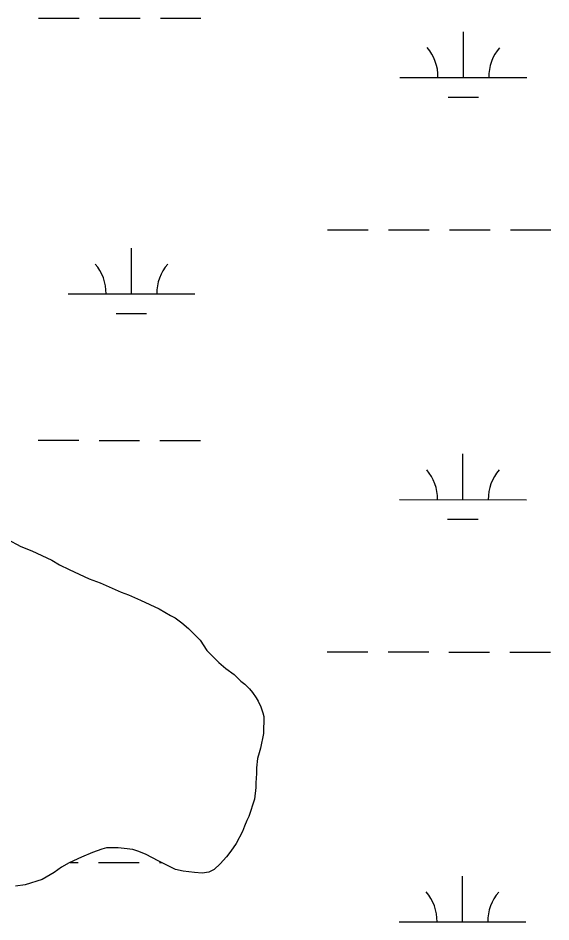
# Model space of a CAD drawing. Extents: x 3148686 to 3186545, y 916144 to 941516.
# Drawn here: x 3154647 to 3155067, y 937076 to 937788 of the extents above; entities that cross this region are included whole.
import ezdxf

# ---------------------------------------------------------------- set-up
doc = ezdxf.new("R2010")
doc.units = 0
for name, color, linetype in [('V-SITE-VEGE', 7, 'Continuous'), ('V-TOPO-SHOR', 7, 'Continuous'), ('V-WETL-SWMP', 7, 'Continuous')]:
    doc.layers.add(name, color=color, linetype=linetype)

msp = doc.modelspace()

# ---------------------------------------------------------------- linework, layer by layer
at = {"layer": 'V-SITE-VEGE'}
for p, q in [((3154638.27, 937377.63), (3154648.89, 937371.83)), ((3154648.89, 937371.83), (3154657.62, 937368.34)), ((3154657.62, 937368.34), (3154673.55, 937360.97)), ((3154673.55, 937360.97), (3154679.61, 937357.49)), ((3154679.61, 937357.49), (3154687.2, 937353.62)), ((3154687.2, 937353.62), (3154702.75, 937346.26)), ((3154702.75, 937346.26), (3154711.48, 937343.14)), ((3154711.48, 937343.14), (3154728.18, 937335.77)), ((3154728.18, 937335.77), (3154733.88, 937333.82)), ((3154733.88, 937333.82), (3154743.36, 937329.55)), ((3154743.36, 937329.55), (3154758.16, 937322.58)), ((3154758.16, 937322.58), (3154766.87, 937317.56)), ((3154766.87, 937317.56), (3154770.66, 937315.62)), ((3154770.66, 937315.62), (3154775.96, 937311.77)), ((3154775.96, 937311.77), (3154781.26, 937307.16)), ((3154781.26, 937307.16), (3154790.32, 937297.95)), ((3154790.32, 937297.95), (3154795.59, 937289.91)), ((3154795.59, 937289.91), (3154805.03, 937280.31)), ((3154805.03, 937280.31), (3154810.7, 937275.69)), ((3154810.7, 937275.69), (3154817.14, 937271.07)), ((3154817.14, 937271.07), (3154822.43, 937265.69)), ((3154822.43, 937265.69), (3154825.45, 937263.39)), ((3154825.45, 937263.39), (3154829.23, 937259.55)), ((3154829.23, 937259.55), (3154831.49, 937256.86)), ((3154831.49, 937256.86), (3154834.5, 937252.65)), ((3154834.5, 937252.65), (3154836.01, 937249.97)), ((3154836.01, 937249.97), (3154838.25, 937245.38)), ((3154838.25, 937245.38), (3154839.74, 937240.8)), ((3154839.74, 937240.8), (3154840.48, 937237.75)), ((3154840.48, 937237.75), (3154840.37, 937224.42)), ((3154840.37, 937224.42), (3154837.99, 937213.02)), ((3154836.81, 937209.22), (3154835.63, 937204.66)), ((3154837.99, 937213.02), (3154836.81, 937209.22)), ((3154835.63, 937204.66), (3154834.81, 937197.43)), ((3154834.81, 937197.43), (3154834.78, 937192.86)), ((3154834.78, 937192.86), (3154834.34, 937185.63)), ((3154834.31, 937181.82), (3154833.09, 937172.69)), ((3154834.34, 937185.63), (3154834.31, 937181.82)), ((3154833.09, 937172.69), (3154828.79, 937159.02)), ((3154828.79, 937159.02), (3154827.24, 937155.99)), ((3154825.3, 937151.43), (3154823.74, 937147.26)), ((3154827.24, 937155.99), (3154825.3, 937151.43)), ((3154823.74, 937147.26), (3154818.71, 937137.78)), ((3154818.71, 937137.78), (3154814.48, 937131.72)), ((3154705.56, 937130.71), (3154696.77, 937126.97)), ((3154712.81, 937133.31), (3154705.56, 937130.71)), ((3154716.63, 937134.42), (3154712.81, 937133.31)), ((3154725.77, 937134.35), (3154716.63, 937134.42)), ((3154730.34, 937133.93), (3154725.77, 937134.35)), ((3154737.19, 937133.11), (3154730.34, 937133.93)), ((3154742.12, 937131.55), (3154737.19, 937133.11)), ((3154747.82, 937129.22), (3154742.12, 937131.55)), ((3154757.29, 937124.19), (3154747.82, 937129.22)), ((3154814.48, 937131.72), (3154811.01, 937127.18)), ((3154687.21, 937122.48), (3154681.09, 937119.1)), ((3154696.77, 937126.97), (3154687.21, 937122.48)), ((3154770.95, 937117.22), (3154757.29, 937124.19)), ((3154806.02, 937121.89), (3154801.41, 937117.36)), ((3154811.01, 937127.18), (3154806.02, 937121.89)), ((3154675.35, 937114.96), (3154665.78, 937109.33)), ((3154681.09, 937119.1), (3154675.35, 937114.96)), ((3154777.03, 937116.03), (3154770.95, 937117.22)), ((3154785.78, 937114.82), (3154777.03, 937116.03)), ((3154791.87, 937114.39), (3154785.78, 937114.82)), ((3154797.2, 937115.11), (3154791.87, 937114.39)), ((3154801.41, 937117.36), (3154797.2, 937115.11)), ((3154665.78, 937109.33), (3154652.42, 937105.25)), ((3154652.42, 937105.25), (3154644.79, 937104.17))]:
    msp.add_line(p, q, dxfattribs=at)
at = {"layer": 'V-TOPO-SHOR'}
msp.add_lwpolyline([(3154638.27, 937377.63), (3154648.89, 937371.83), (3154657.62, 937368.34), (3154673.55, 937360.97), (3154679.62, 937357.49), (3154687.2, 937353.62), (3154702.75, 937346.26), (3154711.48, 937343.14), (3154728.18, 937335.77), (3154733.88, 937333.82), (3154743.36, 937329.55), (3154758.16, 937322.58), (3154766.87, 937317.56), (3154770.66, 937315.62), (3154775.96, 937311.77), (3154781.26, 937307.16), (3154790.32, 937297.95), (3154795.59, 937289.91), (3154805.03, 937280.31), (3154810.7, 937275.69), (3154817.14, 937271.07), (3154822.43, 937265.69), (3154825.45, 937263.39), (3154829.23, 937259.55), (3154831.49, 937256.86), (3154834.51, 937252.65), (3154836.01, 937249.97), (3154838.25, 937245.38), (3154839.74, 937240.8), (3154840.48, 937237.75), (3154840.37, 937224.42), (3154837.99, 937213.02), (3154836.81, 937209.22), (3154835.63, 937204.66), (3154834.81, 937197.43), (3154834.78, 937192.86), (3154834.34, 937185.63), (3154834.31, 937181.82), (3154833.09, 937172.69), (3154828.79, 937159.02), (3154827.24, 937155.99), (3154825.3, 937151.43), (3154823.74, 937147.26), (3154818.71, 937137.78), (3154814.48, 937131.72), (3154811.01, 937127.18), (3154806.02, 937121.89), (3154801.41, 937117.36), (3154797.2, 937115.11), (3154791.87, 937114.39), (3154785.78, 937114.82), (3154777.03, 937116.03), (3154770.95, 937117.22), (3154757.29, 937124.19), (3154747.82, 937129.22), (3154742.12, 937131.55), (3154737.19, 937133.11), (3154730.34, 937133.93), (3154725.77, 937134.35), (3154716.63, 937134.42), (3154712.81, 937133.31), (3154705.56, 937130.71), (3154696.77, 937126.97), (3154687.21, 937122.48), (3154681.09, 937119.1), (3154675.35, 937114.96), (3154665.78, 937109.33), (3154652.42, 937105.25), (3154644.79, 937104.17)], dxfattribs=at)
at = {"layer": 'V-WETL-SWMP'}
for p, q in [((3154663.02, 937788.18), (3154695.02, 937788.14)), ((3154711.02, 937788.13), (3154743.02, 937788.09)), ((3154759.02, 937788.08), (3154791.02, 937788.04)), ((3154997.82, 937741.4), (3154997.85, 937777.4)), ((3154947.82, 937741.45), (3155047.82, 937741.34)), ((3154985.8, 937725.98), (3155009.8, 937725.95)), ((3154890.85, 937621.44), (3154922.85, 937621.4)), ((3154938.85, 937621.39), (3154970.85, 937621.35)), ((3154986.85, 937621.34), (3155018.85, 937621.3)), ((3155034.85, 937621.29), (3155066.85, 937621.25)), ((3154736.2, 937570.86), (3154736.24, 937606.86)), ((3154686.2, 937570.91), (3154786.2, 937570.81)), ((3154724.18, 937555.44), (3154748.18, 937555.41)), ((3154662.67, 937455.5), (3154694.67, 937455.47)), ((3154710.67, 937455.45), (3154742.67, 937455.42)), ((3154758.67, 937455.4), (3154790.67, 937455.37)), ((3154997.47, 937408.72), (3154997.5, 937444.72)), ((3154947.47, 937408.77), (3155047.47, 937408.67)), ((3154985.45, 937393.3), (3155009.45, 937393.28)), ((3154890.49, 937288.76), (3154922.49, 937288.73)), ((3154938.49, 937288.71), (3154970.49, 937288.68)), ((3154986.49, 937288.66), (3155018.49, 937288.63)), ((3155034.49, 937288.61), (3155066.49, 937288.58)), ((3154687.9, 937122.8), (3154694.32, 937122.79)), ((3154710.32, 937122.78), (3154742.32, 937122.74)), ((3154758.32, 937122.73), (3154760.17, 937122.73)), ((3154997.11, 937076.05), (3154997.15, 937112.05)), ((3154947.11, 937076.1), (3155047.11, 937075.99))]:
    msp.add_line(p, q, dxfattribs=at)
msp.add_lwpolyline([(3154638.27, 937377.63), (3154648.89, 937371.83), (3154657.62, 937368.33), (3154673.55, 937360.97), (3154679.62, 937357.49), (3154687.2, 937353.62), (3154702.75, 937346.26), (3154711.48, 937343.14), (3154728.18, 937335.77), (3154733.88, 937333.82), (3154743.36, 937329.55), (3154758.16, 937322.58), (3154766.87, 937317.56), (3154770.67, 937315.62), (3154775.96, 937311.77), (3154781.26, 937307.16), (3154790.32, 937297.94), (3154795.59, 937289.9), (3154805.03, 937280.31), (3154810.7, 937275.69), (3154817.14, 937271.07), (3154822.43, 937265.69), (3154825.45, 937263.39), (3154829.23, 937259.55), (3154831.49, 937256.86), (3154834.5, 937252.65), (3154836.01, 937249.97), (3154838.25, 937245.38), (3154839.74, 937240.8), (3154840.48, 937237.75), (3154840.37, 937224.42), (3154837.99, 937213.02), (3154836.81, 937209.22), (3154835.63, 937204.66), (3154834.81, 937197.43), (3154834.78, 937192.86), (3154834.34, 937185.63), (3154834.31, 937181.82), (3154833.09, 937172.69), (3154828.79, 937159.02), (3154827.24, 937155.99), (3154825.3, 937151.43), (3154823.74, 937147.26), (3154818.71, 937137.78), (3154814.48, 937131.72), (3154811.01, 937127.18), (3154806.02, 937121.89), (3154801.41, 937117.36), (3154797.2, 937115.11), (3154791.87, 937114.39), (3154785.78, 937114.82), (3154777.03, 937116.03), (3154770.95, 937117.22), (3154757.29, 937124.19), (3154747.82, 937129.22), (3154742.12, 937131.55), (3154737.19, 937133.11), (3154730.34, 937133.93), (3154725.77, 937134.35), (3154716.63, 937134.42), (3154712.81, 937133.31), (3154705.56, 937130.71), (3154696.77, 937126.97), (3154687.21, 937122.48), (3154681.09, 937119.1), (3154675.35, 937114.96), (3154665.78, 937109.33), (3154652.42, 937105.25), (3154644.8, 937104.17)], dxfattribs=at)
for centre, start, end in [((3154942.57, 937741.93), 359.16781, 40.71147), ((3155053.06, 937741.81), 139.1678, 180.71146), ((3154680.96, 937571.39), 359.16781, 40.71147), ((3154791.44, 937571.27), 139.1678, 180.71146), ((3154942.22, 937409.25), 359.16781, 40.71147), ((3155052.71, 937409.14), 139.1678, 180.71146), ((3154941.87, 937076.58), 359.16781, 40.71147), ((3155052.36, 937076.46), 139.1678, 180.71146)]:
    msp.add_arc(centre, 35.25, start, end, dxfattribs=at)

doc.saveas('drawing.dxf')
